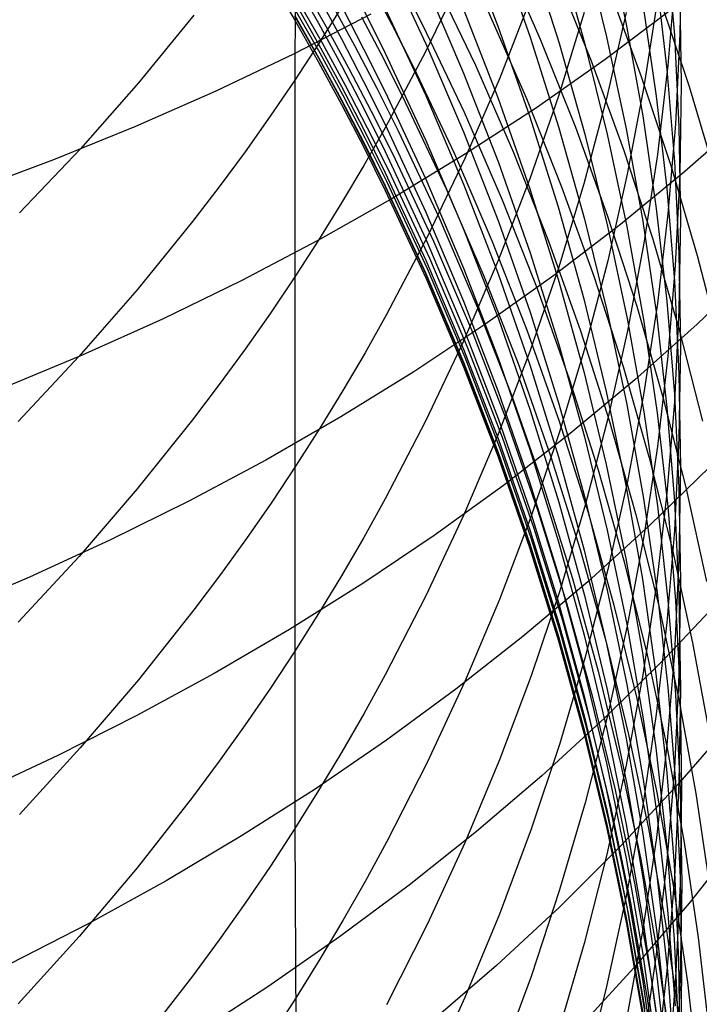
# Model space of a CAD drawing. Extents: x -383 to 1849, y -1185 to -529.
# Tile 676 of 870: x 1801.6 to 1805.03, y -1102.5 to -1097.53. Entities that reach past the tile are written whole.
import ezdxf

# ---------------------------------------------------------------- set-up
doc = ezdxf.new("R2010")
doc.units = 0
doc.layers.add('PREDEFINITO', color=7, linetype='CONTINUOUS')

msp = doc.modelspace()

# ---------------------------------------------------------------- linework, layer by layer
at = {"layer": 'PREDEFINITO'}
for p, q in [((1802.9939, -1095.7486, 629.4611), (1802.9864, -1097.8394, 626.2976)), ((1803.8375, -1097.1182, 594.1451), (1804.0123, -1097.566, 594.232)), ((1804.5608, -1097.0951, 602.6647), (1804.6597, -1097.5561, 602.8021)), ((1804.4471, -1097.1614, 600.9421), (1804.5613, -1097.6212, 601.0693)), ((1804.8654, -1097.1517, 608.0508), (1804.9035, -1097.613, 608.2186)), ((1804.9382, -1097.1506, 611.7635), (1804.9309, -1097.606, 611.9499)), ((1803.4433, -1097.2169, 589.2272), (1803.6489, -1097.6551, 589.2853)), ((1804.0153, -1097.1714, 595.8288), (1804.1755, -1097.6229, 595.9255)), ((1804.0327, -1097.1951, 559.2495), (1804.2256, -1097.6323, 559.1506)), ((1804.1758, -1097.1971, 597.5231), (1804.3208, -1097.652, 597.6298)), ((1804.3204, -1097.1933, 599.2271), (1804.4501, -1097.6508, 599.344)), ((1803.8385, -1097.2995, 623.8315), (1803.6483, -1097.6925, 624.0498)), ((1804.3049, -1097.3008, 557.6179), (1804.4833, -1097.7424, 557.5087)), ((1804.9084, -1097.3159, 613.7378), (1804.8706, -1097.7661, 613.9324)), ((1802.8626, -1097.3271, 576.5051), (1802.9862, -1097.5366, 576.4962)), ((1802.9865, -1097.3399, 581.1011), (1803.1062, -1097.5518, 581.1083)), ((1803.0236, -1097.356, 570.1966), (1803.1437, -1097.567, 570.1762)), ((1803.3634, -1097.345, 565.5386), (1803.4763, -1097.5586, 565.5066)), ((1803.5259, -1097.3514, 563.9714), (1803.6351, -1097.5662, 563.9352)), ((1803.6487, -1097.3605, 590.8804), (1803.8392, -1097.8045, 590.9485)), ((1803.6911, -1097.3298, 562.3999), (1803.8984, -1097.7636, 562.3185)), ((1804.812, -1097.3217, 606.2948), (1804.8653, -1097.7847, 606.4529)), ((1803.1057, -1097.416, 582.7438), (1803.2218, -1097.6299, 582.7548)), ((1804.5718, -1097.3762, 555.9756), (1804.736, -1097.8208, 555.8562)), ((1804.93, -1097.3983, 609.9872), (1804.9379, -1097.8573, 610.1645)), ((1802.986, -1097.4461, 579.4812), (1803.106, -1097.658, 579.4842)), ((1803.0038, -1097.4399, 571.7329), (1803.1239, -1097.6512, 571.7162)), ((1803.1715, -1097.4519, 568.6374), (1803.2878, -1097.6644, 568.6132)), ((1803.2217, -1097.4649, 584.3977), (1803.334, -1097.6806, 584.4128)), ((1804.179, -1097.4238, 621.7923), (1804.0194, -1097.832, 622.0086)), ((1804.7436, -1097.456, 604.5448), (1804.8121, -1097.9199, 604.6931)), ((1804.8173, -1097.4307, 615.732), (1804.749, -1097.8735, 615.9339)), ((1804.8289, -1097.4244, 554.3225), (1804.9784, -1097.8717, 554.1925)), ((1802.477, -1097.5113, 628.3154), (1802.1971, -1097.8524, 628.5228)), ((1803.3709, -1097.5066, 516.1653), (1802.9835, -1097.7061, 515.9361)), ((1802.9856, -1097.5151, 577.9954), (1803.1056, -1097.7272, 577.9927)), ((1802.9864, -1097.5129, 574.8428), (1803.1063, -1097.7247, 574.8322)), ((1802.9922, -1097.4904, 573.2636), (1803.1121, -1097.7019, 573.2506)), ((1803.2222, -1097.4708, 626.0834), (1803.1062, -1097.656, 626.1911)), ((1803.3344, -1097.4863, 586.022), (1803.443, -1097.7035, 586.0415)), ((1803.4427, -1097.478, 587.6378), (1803.6481, -1097.9175, 587.6868)), ((1803.8374, -1097.478, 592.5497), (1804.0122, -1097.9274, 592.6278)), ((1803.9633, -1097.4934, 560.7818), (1804.1562, -1097.9322, 560.6906)), ((1804.4471, -1097.4977, 619.7673), (1804.3177, -1097.9197, 619.9803)), ((1804.889, -1097.4825, 518.9163), (1804.5536, -1097.7351, 518.6642)), ((1804.6599, -1097.4983, 617.7463), (1804.561, -1097.9319, 617.9545)), ((1802.9862, -1097.5366, 576.4962), (1803.1061, -1097.7484, 576.4873)), ((1803.1062, -1097.5518, 581.1083), (1803.2222, -1097.7659, 581.1155)), ((1803.1437, -1097.567, 570.1762), (1803.26, -1097.7801, 570.1556)), ((1803.3224, -1097.5195, 567.0748), (1803.4353, -1097.7336, 567.0465)), ((1803.4763, -1097.5586, 565.5066), (1803.5854, -1097.7741, 565.4742)), ((1803.6351, -1097.5662, 563.9352), (1803.8422, -1098.0013, 563.8614)), ((1804.0123, -1097.566, 594.232), (1804.1719, -1098.0198, 594.32)), ((1804.6597, -1097.5561, 602.8021), (1804.7434, -1098.0202, 602.9405)), ((1804.9035, -1097.613, 608.2186), (1804.9263, -1098.0754, 608.3868)), ((1804.9309, -1097.606, 611.9499), (1804.9083, -1098.0609, 612.136)), ((1803.1062, -1097.656, 626.1911), (1802.9864, -1097.8394, 626.2976)), ((1803.106, -1097.658, 579.4842), (1803.2222, -1097.8721, 579.4872)), ((1803.1239, -1097.6512, 571.7162), (1803.2401, -1097.8647, 571.6993)), ((1803.2218, -1097.6299, 582.7548), (1803.334, -1097.846, 582.7659)), ((1803.2878, -1097.6644, 568.6132), (1803.4004, -1097.879, 568.5886)), ((1803.6489, -1097.6551, 589.2853), (1803.8392, -1098.1004, 589.3443)), ((1804.1755, -1097.6229, 595.9255), (1804.3204, -1098.0798, 596.0234)), ((1804.2256, -1097.6323, 559.1506), (1804.4034, -1098.0759, 559.0493)), ((1804.3208, -1097.652, 597.6298), (1804.4506, -1098.1117, 597.7378)), ((1804.4501, -1097.6508, 599.344), (1804.5646, -1098.1126, 599.4621)), ((1804.5613, -1097.6212, 601.0693), (1804.6602, -1098.0847, 601.1976)), ((1802.9835, -1097.7061, 515.9361), (1802.587, -1097.8953, 515.7135)), ((1803.1121, -1097.7019, 573.2506), (1803.2282, -1097.9156, 573.2375)), ((1803.334, -1097.6806, 584.4128), (1803.4425, -1097.8984, 584.4279)), ((1803.6483, -1097.6925, 624.0498), (1803.443, -1098.0792, 624.2645)), ((1803.443, -1097.7035, 586.0415), (1803.6487, -1098.1438, 586.0811)), ((1803.1056, -1097.7272, 577.9927), (1803.2217, -1097.9414, 577.99)), ((1803.1061, -1097.7484, 576.4873), (1803.2221, -1097.9622, 576.4782)), ((1803.1063, -1097.7247, 574.8322), (1803.2224, -1097.9387, 574.8215)), ((1803.2222, -1097.7659, 581.1155), (1803.3344, -1097.9821, 581.1228)), ((1803.4353, -1097.7336, 567.0465), (1803.5443, -1097.9496, 567.0178)), ((1803.8984, -1097.7636, 562.3185), (1804.0906, -1098.2044, 562.235)), ((1804.5536, -1097.7351, 518.6642), (1804.2068, -1097.9783, 518.4173)), ((1804.4833, -1097.7424, 557.5087), (1804.6466, -1098.1897, 557.3972)), ((1804.8706, -1097.7661, 613.9324), (1804.8176, -1098.2148, 614.1264)), ((1803.26, -1097.7801, 570.1556), (1803.3726, -1097.9953, 570.1347)), ((1803.5854, -1097.7741, 565.4742), (1803.7922, -1098.2108, 565.408)), ((1803.8392, -1097.8045, 590.9485), (1804.0145, -1098.255, 591.0176)), ((1804.8653, -1097.7847, 606.4529), (1804.9033, -1098.2493, 606.6116)), ((1802.1971, -1097.8524, 628.5228), (1801.9035, -1098.1854, 628.7252)), ((1802.9864, -1097.8394, 626.2976), (1802.8628, -1098.0208, 626.4031)), ((1802.9864, -1097.8394, 626.2976), (1802.9867, -1098.8319, 624.6824)), ((1803.2401, -1097.8647, 571.6993), (1803.3525, -1098.0802, 571.6821)), ((1803.334, -1097.846, 582.7659), (1803.4425, -1098.064, 582.777)), ((1804.0194, -1097.832, 622.0086), (1803.8446, -1098.235, 622.2221)), ((1804.736, -1097.8208, 555.8562), (1804.885, -1098.2705, 555.7344)), ((1804.9379, -1097.8573, 610.1645), (1804.9306, -1098.3164, 610.3418)), ((1802.587, -1097.8953, 515.7135), (1802.1818, -1098.074, 515.4978)), ((1803.2222, -1097.8721, 579.4872), (1803.3345, -1098.0883, 579.4902)), ((1803.2282, -1097.9156, 573.2375), (1803.3406, -1098.1313, 573.2242)), ((1803.4004, -1097.879, 568.5886), (1803.5092, -1098.0955, 568.5637)), ((1803.4425, -1097.8984, 584.4279), (1803.6481, -1098.3396, 584.4586)), ((1804.749, -1097.8735, 615.9339), (1804.6655, -1098.3138, 616.1347)), ((1804.9784, -1097.8717, 554.1925), (1805.1128, -1098.3237, 554.0601)), ((1803.2217, -1097.9414, 577.99), (1803.334, -1098.1576, 577.9873)), ((1803.2221, -1097.9622, 576.4782), (1803.3344, -1098.1782, 576.4691)), ((1803.2224, -1097.9387, 574.8215), (1803.3347, -1098.1547, 574.8107)), ((1803.5443, -1097.9496, 567.0178), (1803.7511, -1098.3873, 566.9593)), ((1803.6481, -1097.9175, 587.6868), (1803.8383, -1098.3642, 587.7365)), ((1804.0122, -1097.9274, 592.6278), (1804.1719, -1098.3828, 592.707)), ((1804.1562, -1097.9322, 560.6906), (1804.334, -1098.3773, 560.5973)), ((1804.3177, -1097.9197, 619.9803), (1804.1732, -1098.3372, 620.1911)), ((1804.561, -1097.9319, 617.9545), (1804.4469, -1098.362, 618.161)), ((1804.8121, -1097.9199, 604.6931), (1804.8654, -1098.3859, 604.8421)), ((1803.3344, -1097.9821, 581.1228), (1803.4428, -1098.2003, 581.1302)), ((1803.3726, -1097.9953, 570.1347), (1803.4813, -1098.2124, 570.1135)), ((1803.8422, -1098.0013, 563.8614), (1804.0341, -1098.4434, 563.7858)), ((1804.2068, -1097.9783, 518.4173), (1803.8491, -1098.2118, 518.176)), ((1802.8628, -1098.0208, 626.4031), (1802.7355, -1098.2004, 626.5075)), ((1803.4425, -1098.064, 582.777), (1803.648, -1098.5058, 582.7997)), ((1804.1719, -1098.0198, 594.32), (1804.3164, -1098.479, 594.409)), ((1804.7434, -1098.0202, 602.9405), (1804.8119, -1098.487, 603.0796)), ((1804.9083, -1098.0609, 612.136), (1804.8705, -1098.5149, 612.3217)), ((1805.2684, -1098.0251, 520.9643), (1804.9559, -1098.301, 520.7089)), ((1802.1818, -1098.074, 515.4978), (1801.7684, -1098.242, 515.2891)), ((1803.3345, -1098.0883, 579.4902), (1803.4431, -1098.3065, 579.4932)), ((1803.443, -1098.0792, 624.2645), (1803.3346, -1098.27, 624.3704)), ((1803.3525, -1098.0802, 571.6821), (1803.4612, -1098.2977, 571.6647)), ((1803.5092, -1098.0955, 568.5637), (1803.7153, -1098.5343, 568.5129)), ((1803.8392, -1098.1004, 589.3443), (1804.0144, -1098.5522, 589.4042)), ((1804.3204, -1098.0798, 596.0234), (1804.4502, -1098.5416, 596.1223)), ((1804.4034, -1098.0759, 559.0493), (1804.566, -1098.5254, 558.9459)), ((1804.4506, -1098.1117, 597.7378), (1804.5651, -1098.5756, 597.8467)), ((1804.5646, -1098.1126, 599.4621), (1804.6639, -1098.5781, 599.5811)), ((1804.6602, -1098.0847, 601.1976), (1804.7439, -1098.5514, 601.3267)), ((1804.9263, -1098.0754, 608.3868), (1804.934, -1098.5383, 608.5551)), ((1803.334, -1098.1576, 577.9873), (1803.4425, -1098.3759, 577.9846)), ((1803.3347, -1098.1547, 574.8107), (1803.4432, -1098.3728, 574.7998)), ((1803.3406, -1098.1313, 573.2242), (1803.4491, -1098.3491, 573.2107)), ((1803.6487, -1098.1438, 586.0811), (1803.8391, -1098.5912, 586.1214)), ((1801.9035, -1098.1854, 628.7252), (1801.5965, -1098.5098, 628.9225)), ((1802.7355, -1098.2004, 626.5075), (1802.6046, -1098.3779, 626.6107)), ((1803.3344, -1098.1782, 576.4691), (1803.4429, -1098.3961, 576.4599)), ((1803.4428, -1098.2003, 581.1302), (1803.6482, -1098.6423, 581.1451)), ((1803.8491, -1098.2118, 518.176), (1803.481, -1098.4356, 517.9405)), ((1803.4813, -1098.2124, 570.1135), (1803.6873, -1098.6524, 570.0704)), ((1803.7922, -1098.2108, 565.408), (1803.9838, -1098.6546, 565.3402)), ((1804.0906, -1098.2044, 562.235), (1804.2676, -1098.6516, 562.1496)), ((1804.6466, -1098.1897, 557.3972), (1804.7947, -1098.6422, 557.2834)), ((1804.8176, -1098.2148, 614.1264), (1804.7493, -1098.6615, 614.3195)), ((1801.7684, -1098.242, 515.2891), (1801.3473, -1098.3991, 515.0878)), ((1803.8446, -1098.235, 622.2221), (1803.6545, -1098.6321, 622.4325)), ((1804.0145, -1098.255, 591.0176), (1804.1745, -1098.7114, 591.0875)), ((1804.9033, -1098.2493, 606.6116), (1804.9262, -1098.7149, 606.7707)), ((1803.3346, -1098.27, 624.3704), (1803.2224, -1098.4591, 624.4754)), ((1803.4431, -1098.3065, 579.4932), (1803.6488, -1098.7485, 579.4994)), ((1803.4612, -1098.2977, 571.6647), (1803.667, -1098.7385, 571.6293)), ((1804.6655, -1098.3138, 616.1347), (1804.5668, -1098.7511, 616.3341)), ((1804.9559, -1098.301, 520.7089), (1804.6311, -1098.5678, 520.4582)), ((1804.885, -1098.2705, 555.7344), (1805.0189, -1098.725, 555.6103)), ((1803.4491, -1098.3491, 573.2107), (1803.6548, -1098.7902, 573.1834)), ((1803.6481, -1098.3396, 584.4586), (1803.8384, -1098.788, 584.4899)), ((1803.8383, -1098.3642, 587.7365), (1804.0133, -1098.8175, 587.787)), ((1804.1732, -1098.3372, 620.1911), (1804.0134, -1098.7498, 620.3994)), ((1804.4469, -1098.362, 618.161), (1804.3175, -1098.7881, 618.3656)), ((1804.9306, -1098.3164, 610.3418), (1804.9081, -1098.7749, 610.5189)), ((1802.6046, -1098.3779, 626.6107), (1802.4699, -1098.5535, 626.7127)), ((1803.4425, -1098.3759, 577.9846), (1803.648, -1098.8182, 577.9791)), ((1803.4429, -1098.3961, 576.4599), (1803.6484, -1098.8376, 576.4412)), ((1803.4432, -1098.3728, 574.7998), (1803.6487, -1098.8146, 574.7776)), ((1803.7511, -1098.3873, 566.9593), (1803.9426, -1098.832, 566.8994)), ((1804.1719, -1098.3828, 592.707), (1804.3163, -1098.8437, 592.787)), ((1804.334, -1098.3773, 560.5973), (1804.4967, -1098.8283, 560.5021)), ((1804.8654, -1098.3859, 604.8421), (1804.9035, -1098.8535, 604.9916)), ((1803.481, -1098.4356, 517.9405), (1803.1028, -1098.6492, 517.7111)), ((1803.2224, -1098.4591, 624.4754), (1803.1065, -1098.6464, 624.5794)), ((1804.0341, -1098.4434, 563.7858), (1804.2109, -1098.8919, 563.7085)), ((1803.648, -1098.5058, 582.7997), (1803.8382, -1098.9548, 582.8227)), ((1804.3164, -1098.479, 594.409), (1804.4456, -1098.943, 594.4991)), ((1804.8119, -1098.487, 603.0796), (1804.8652, -1098.9559, 603.2194)), ((1802.4699, -1098.5535, 626.7127), (1802.1901, -1098.8985, 626.9132)), ((1803.7153, -1098.5343, 568.5129), (1803.9063, -1098.9801, 568.4609)), ((1804.0144, -1098.5522, 589.4042), (1804.1744, -1099.01, 589.4649)), ((1804.4502, -1098.5416, 596.1223), (1804.5647, -1099.0076, 596.2222)), ((1804.566, -1098.5254, 558.9459), (1804.7135, -1098.9801, 558.8403)), ((1804.7439, -1098.5514, 601.3267), (1804.8124, -1099.0208, 601.4566)), ((1804.8705, -1098.5149, 612.3217), (1804.8175, -1098.9673, 612.5068)), ((1804.934, -1098.5383, 608.5551), (1804.9264, -1099.0012, 608.7235)), ((1803.8391, -1098.5912, 586.1214), (1804.0144, -1099.0451, 586.1622)), ((1804.6311, -1098.5678, 520.4582), (1804.2946, -1098.8252, 520.2125)), ((1804.5651, -1098.5756, 597.8467), (1804.6644, -1099.0434, 597.9565)), ((1804.6639, -1098.5781, 599.5811), (1804.7479, -1099.0468, 599.7009)), ((1803.1028, -1098.6492, 517.7111), (1802.7151, -1098.8527, 517.4878)), ((1803.1065, -1098.6464, 624.5794), (1802.9867, -1098.8319, 624.6824)), ((1803.6545, -1098.6321, 622.4325), (1803.4493, -1099.0229, 622.6395)), ((1803.6482, -1098.6423, 581.1451), (1803.8384, -1099.0915, 581.1603)), ((1803.6873, -1098.6524, 570.0704), (1803.878, -1099.0995, 570.0262)), ((1803.9838, -1098.6546, 565.3402), (1804.1602, -1099.1049, 565.2709)), ((1804.2676, -1098.6516, 562.1496), (1804.4295, -1099.1047, 562.0624)), ((1804.7493, -1098.6615, 614.3195), (1804.6659, -1099.1056, 614.5116)), ((1804.7947, -1098.6422, 557.2834), (1804.9277, -1099.0995, 557.1676)), ((1804.1745, -1098.7114, 591.0875), (1804.3194, -1099.1733, 591.1584)), ((1803.6488, -1098.7485, 579.4994), (1803.8392, -1099.1976, 579.5057)), ((1803.667, -1098.7385, 571.6293), (1803.8576, -1099.1864, 571.5932)), ((1804.0134, -1098.7498, 620.3994), (1803.8385, -1099.157, 620.6049)), ((1804.5668, -1098.7511, 616.3341), (1804.4529, -1099.1849, 616.532)), ((1804.9262, -1098.7149, 606.7707), (1804.9338, -1099.181, 606.9299)), ((1805.0189, -1098.725, 555.6103), (1805.1376, -1099.1835, 555.4841)), ((1803.6548, -1098.7902, 573.1834), (1803.8453, -1099.2385, 573.1555)), ((1803.8384, -1098.788, 584.4899), (1804.0135, -1099.243, 584.5216)), ((1804.3175, -1098.7881, 618.3656), (1804.173, -1099.2097, 618.5681)), ((1804.9081, -1098.7749, 610.5189), (1804.8704, -1099.2325, 610.6956)), ((1805.3194, -1098.7811, 522.7672), (1805.0181, -1099.071, 522.5141)), ((1802.7151, -1098.8527, 517.4878), (1802.3183, -1099.0457, 517.2711)), ((1802.9867, -1098.8319, 624.6824), (1802.8631, -1099.0154, 624.7843)), ((1802.9867, -1098.8319, 624.6824), (1802.9867, -1100.7217, 621.3947)), ((1803.648, -1098.8182, 577.9791), (1803.8383, -1099.2676, 577.9734)), ((1803.6484, -1098.8376, 576.4412), (1803.8387, -1099.2863, 576.4223)), ((1803.6487, -1098.8146, 574.7776), (1803.839, -1099.2635, 574.7551)), ((1803.9426, -1098.832, 566.8994), (1804.119, -1099.2832, 566.8382)), ((1804.2946, -1098.8252, 520.2125), (1803.9466, -1099.0731, 519.972)), ((1804.0133, -1098.8175, 587.787), (1804.173, -1099.2769, 587.8382)), ((1804.3163, -1098.8437, 592.787), (1804.4455, -1099.3094, 592.8679)), ((1804.4967, -1098.8283, 560.5021), (1804.6441, -1099.2846, 560.4049)), ((1804.9035, -1098.8535, 604.9916), (1804.9263, -1099.3222, 605.1415)), ((1802.1901, -1098.8985, 626.9132), (1801.8965, -1099.2351, 627.1089)), ((1804.2109, -1098.8919, 563.7085), (1804.3725, -1099.3464, 563.6295)), ((1803.8382, -1098.9548, 582.8227), (1804.0132, -1099.4104, 582.8461)), ((1804.4456, -1098.943, 594.4991), (1804.5596, -1099.4114, 594.5899)), ((1804.8652, -1098.9559, 603.2194), (1804.9033, -1099.4264, 603.3597)), ((1803.9063, -1098.9801, 568.4609), (1804.0821, -1099.4324, 568.4077)), ((1804.1744, -1099.01, 589.4649), (1804.3192, -1099.4732, 589.5263)), ((1804.5647, -1099.0076, 596.2222), (1804.6639, -1099.4775, 596.3229)), ((1804.7135, -1098.9801, 558.8403), (1804.8458, -1099.4395, 558.7329)), ((1804.8175, -1098.9673, 612.5068), (1804.7492, -1099.4177, 612.6911)), ((1804.9264, -1099.0012, 608.7235), (1804.9037, -1099.4635, 608.8917)), ((1802.3183, -1099.0457, 517.2711), (1801.9129, -1099.2281, 517.061)), ((1802.8631, -1099.0154, 624.7843), (1802.7358, -1099.1969, 624.8851)), ((1803.4493, -1099.0229, 622.6395), (1803.341, -1099.2158, 622.7417)), ((1804.0144, -1099.0451, 586.1622), (1804.1744, -1099.5051, 586.2036)), ((1804.6644, -1099.0434, 597.9565), (1804.7485, -1099.5143, 598.0671)), ((1804.7479, -1099.0468, 599.7009), (1804.8168, -1099.5183, 599.8214)), ((1804.8124, -1099.0208, 601.4566), (1804.8656, -1099.4924, 601.5871)), ((1803.9466, -1099.0731, 519.972), (1803.5879, -1099.3112, 519.7369)), ((1803.8384, -1099.0915, 581.1603), (1804.0134, -1099.5474, 581.1757)), ((1803.878, -1099.0995, 570.0262), (1804.0536, -1099.5532, 569.9812)), ((1804.1602, -1099.1049, 565.2709), (1804.3214, -1099.5611, 565.2001)), ((1804.4295, -1099.1047, 562.0624), (1804.5762, -1099.5632, 561.9735)), ((1804.6659, -1099.1056, 614.5116), (1804.5672, -1099.5468, 614.7023)), ((1805.0181, -1099.071, 522.5141), (1804.7041, -1099.3518, 522.2653)), ((1804.9277, -1099.0995, 557.1676), (1805.0454, -1099.5609, 557.0498)), ((1803.8385, -1099.157, 620.6049), (1803.6483, -1099.5583, 620.8075)), ((1802.7358, -1099.1969, 624.8851), (1802.6048, -1099.3765, 624.9848)), ((1803.8392, -1099.1976, 579.5057), (1804.0145, -1099.6534, 579.512)), ((1803.8576, -1099.1864, 571.5932), (1804.033, -1099.6409, 571.5563)), ((1804.3194, -1099.1733, 591.1584), (1804.449, -1099.6401, 591.2299)), ((1804.4529, -1099.1849, 616.532), (1804.3238, -1099.6148, 616.728)), ((1804.9338, -1099.181, 606.9299), (1804.9262, -1099.6472, 607.0891)), ((1801.9129, -1099.2281, 517.061), (1801.4994, -1099.3997, 516.8579)), ((1801.8965, -1099.2351, 627.1089), (1801.5896, -1099.5632, 627.2996)), ((1803.341, -1099.2158, 622.7417), (1803.2288, -1099.4069, 622.8429)), ((1803.8453, -1099.2385, 573.1555), (1804.0206, -1099.6933, 573.127)), ((1804.173, -1099.2097, 618.5681), (1804.0133, -1099.6263, 618.7682)), ((1804.0135, -1099.243, 584.5216), (1804.1733, -1099.7041, 584.5537)), ((1804.8704, -1099.2325, 610.6956), (1804.8174, -1099.6885, 610.8717)), ((1803.8383, -1099.2676, 577.9734), (1804.0134, -1099.7237, 577.9677)), ((1803.8387, -1099.2863, 576.4223), (1804.0139, -1099.7416, 576.403)), ((1803.839, -1099.2635, 574.7551), (1804.0141, -1099.7191, 574.7321)), ((1804.119, -1099.2832, 566.8382), (1804.2801, -1099.7404, 566.7757)), ((1804.173, -1099.2769, 587.8382), (1804.3176, -1099.7417, 587.8899)), ((1804.6441, -1099.2846, 560.4049), (1804.7764, -1099.7456, 560.306)), ((1803.5879, -1099.3112, 519.7369), (1803.2186, -1099.5394, 519.5075)), ((1804.3725, -1099.3464, 563.6295), (1804.519, -1099.8062, 563.549)), ((1804.7041, -1099.3518, 522.2653), (1804.3778, -1099.6234, 522.0212)), ((1804.4455, -1099.3094, 592.8679), (1804.5595, -1099.7795, 592.9496)), ((1804.9263, -1099.3222, 605.1415), (1804.934, -1099.7914, 605.2915)), ((1802.6048, -1099.3765, 624.9848), (1802.4702, -1099.554, 625.0833)), ((1803.2288, -1099.4069, 622.8429), (1803.1129, -1099.5962, 622.9432)), ((1804.0132, -1099.4104, 582.8461), (1804.173, -1099.8721, 582.8698)), ((1804.0821, -1099.4324, 568.4077), (1804.2428, -1099.8908, 568.3535)), ((1804.5596, -1099.4114, 594.5899), (1804.6584, -1099.8836, 594.6815)), ((1804.7492, -1099.4177, 612.6911), (1804.6658, -1099.8655, 612.8743)), ((1804.8458, -1099.4395, 558.7329), (1804.9629, -1099.9032, 558.6236)), ((1804.9033, -1099.4264, 603.3597), (1804.9261, -1099.8979, 603.5002)), ((1804.1744, -1099.5051, 586.2036), (1804.3193, -1099.9705, 586.2454)), ((1804.3192, -1099.4732, 589.5263), (1804.4488, -1099.9414, 589.5884)), ((1804.6639, -1099.4775, 596.3229), (1804.748, -1099.9506, 596.4242)), ((1804.8656, -1099.4924, 601.5871), (1804.9037, -1099.9655, 601.718)), ((1804.9037, -1099.4635, 608.8917), (1804.8657, -1099.9249, 609.0595)), ((1802.4702, -1099.554, 625.0833), (1802.1904, -1099.9029, 625.277)), ((1803.2186, -1099.5394, 519.5075), (1802.8394, -1099.7574, 519.2839)), ((1804.0134, -1099.5474, 581.1757), (1804.1732, -1100.0093, 581.1913)), ((1804.0536, -1099.5532, 569.9812), (1804.2139, -1100.013, 569.9352)), ((1804.5672, -1099.5468, 614.7023), (1804.4533, -1099.9844, 614.8915)), ((1804.7485, -1099.5143, 598.0671), (1804.8174, -1099.988, 598.1783)), ((1804.8168, -1099.5183, 599.8214), (1804.8703, -1099.9918, 599.9425)), ((1803.1129, -1099.5962, 622.9432), (1802.9931, -1099.7837, 623.0425)), ((1803.6483, -1099.5583, 620.8075), (1803.443, -1099.9532, 621.0068)), ((1804.3214, -1099.5611, 565.2001), (1804.4674, -1100.0228, 565.1279)), ((1804.5762, -1099.5632, 561.9735), (1804.7077, -1100.0265, 561.883)), ((1804.0133, -1099.6263, 618.7682), (1803.8383, -1100.0375, 618.9657)), ((1804.0145, -1099.6534, 579.512), (1804.1745, -1100.1152, 579.5185)), ((1804.033, -1099.6409, 571.5563), (1804.1931, -1100.1014, 571.5187)), ((1804.3778, -1099.6234, 522.0212), (1804.0397, -1099.8856, 521.782)), ((1804.3238, -1099.6148, 616.728), (1804.1794, -1100.0401, 616.922)), ((1804.449, -1099.6401, 591.2299), (1804.5634, -1100.1113, 591.3022)), ((1804.9262, -1099.6472, 607.0891), (1804.9034, -1100.1128, 607.2482)), ((1804.0206, -1099.6933, 573.127), (1804.1807, -1100.1542, 573.0981)), ((1804.1733, -1099.7041, 584.5537), (1804.3179, -1100.1706, 584.5862)), ((1804.8174, -1099.6885, 610.8717), (1804.7492, -1100.1425, 611.047)), ((1804.0134, -1099.7237, 577.9677), (1804.1733, -1100.1858, 577.962)), ((1804.0139, -1099.7416, 576.403), (1804.1738, -1100.203, 576.3835)), ((1804.0141, -1099.7191, 574.7321), (1804.174, -1100.1807, 574.7089)), ((1804.2801, -1099.7404, 566.7757), (1804.4261, -1100.2031, 566.712)), ((1804.3176, -1099.7417, 587.8899), (1804.447, -1100.2114, 587.9422)), ((1804.7764, -1099.7456, 560.306), (1804.8935, -1100.2109, 560.2054)), ((1802.8394, -1099.7574, 519.2839), (1802.4507, -1099.9651, 519.0664)), ((1802.9931, -1099.7837, 623.0425), (1802.8696, -1099.9692, 623.1408)), ((1804.5595, -1099.7795, 592.9496), (1804.6583, -1100.2534, 593.0319)), ((1805.0822, -1099.791, 524.3323), (1804.7802, -1100.0857, 524.0862)), ((1804.934, -1099.7914, 605.2915), (1804.9264, -1100.2605, 605.4415)), ((1804.519, -1099.8062, 563.549), (1804.6503, -1100.2708, 563.4671)), ((1802.1904, -1099.9029, 625.277), (1801.8968, -1100.2433, 625.4661)), ((1804.0397, -1099.8856, 521.782), (1803.6903, -1100.1381, 521.5478)), ((1804.173, -1099.8721, 582.8698), (1804.3176, -1100.3392, 582.8937)), ((1804.2428, -1099.8908, 568.3535), (1804.3882, -1100.3546, 568.2983)), ((1804.6658, -1099.8655, 612.8743), (1804.5671, -1100.3104, 613.0563)), ((1804.6584, -1099.8836, 594.6815), (1804.7421, -1100.359, 594.7737)), ((1804.9261, -1099.8979, 603.5002), (1804.9338, -1100.37, 603.6409)), ((1804.9629, -1099.9032, 558.6236), (1805.0649, -1100.3705, 558.5127)), ((1803.443, -1099.9532, 621.0068), (1803.3346, -1100.148, 621.1052)), ((1804.4488, -1099.9414, 589.5884), (1804.5632, -1100.414, 589.651)), ((1804.748, -1099.9506, 596.4242), (1804.8168, -1100.4263, 596.5261)), ((1804.8657, -1099.9249, 609.0595), (1804.8124, -1100.3846, 609.2267)), ((1802.4507, -1099.9651, 519.0664), (1802.053, -1100.1622, 518.8552)), ((1802.8696, -1099.9692, 623.1408), (1802.7423, -1100.1527, 623.2381)), ((1804.3193, -1099.9705, 586.2454), (1804.4489, -1100.4409, 586.2877)), ((1804.4533, -1099.9844, 614.8915), (1804.3241, -1100.4181, 615.079)), ((1804.8174, -1099.988, 598.1783), (1804.871, -1100.4638, 598.29)), ((1804.8703, -1099.9918, 599.9425), (1804.9087, -1100.4669, 600.0639)), ((1804.9037, -1099.9655, 601.718), (1804.9265, -1100.4397, 601.8492)), ((1803.8383, -1100.0375, 618.9657), (1803.6482, -1100.4427, 619.1603)), ((1804.1794, -1100.0401, 616.922), (1804.0198, -1100.4605, 617.1137)), ((1804.1732, -1100.0093, 581.1913), (1804.3177, -1100.4767, 581.2071)), ((1804.2139, -1100.013, 569.9352), (1804.359, -1100.4782, 569.8884)), ((1804.4674, -1100.0228, 565.1279), (1804.5981, -1100.4893, 565.0545)), ((1804.7077, -1100.0265, 561.883), (1804.8241, -1100.494, 561.791)), ((1804.1931, -1100.1014, 571.5187), (1804.3381, -1100.5675, 571.4804)), ((1804.7802, -1100.0857, 524.0862), (1804.4655, -1100.3713, 523.8444)), ((1802.7423, -1100.1527, 623.2381), (1802.6113, -1100.3342, 623.3342)), ((1803.3346, -1100.148, 621.1052), (1803.2224, -1100.3411, 621.2026)), ((1803.6903, -1100.1381, 521.5478), (1803.33, -1100.3807, 521.3188)), ((1804.1745, -1100.1152, 579.5185), (1804.3193, -1100.5826, 579.525)), ((1804.5634, -1100.1113, 591.3022), (1804.6625, -1100.5862, 591.375)), ((1804.7492, -1100.1425, 611.047), (1804.6657, -1100.5939, 611.2214)), ((1804.9034, -1100.1128, 607.2482), (1804.8654, -1100.5774, 607.4069)), ((1802.053, -1100.1622, 518.8552), (1801.6466, -1100.3485, 518.6506)), ((1804.1733, -1100.1858, 577.962), (1804.3179, -1100.6534, 577.9561)), ((1804.1738, -1100.203, 576.3835), (1804.3186, -1100.6698, 576.3637)), ((1804.174, -1100.1807, 574.7089), (1804.3186, -1100.6478, 574.6853)), ((1804.1807, -1100.1542, 573.0981), (1804.3256, -1100.6206, 573.0687)), ((1804.3179, -1100.1706, 584.5862), (1804.4473, -1100.6421, 584.619)), ((1804.4261, -1100.2031, 566.712), (1804.5568, -1100.6706, 566.6473)), ((1801.8968, -1100.2433, 625.4661), (1801.5899, -1100.5751, 625.6503)), ((1804.447, -1100.2114, 587.9422), (1804.5612, -1100.6856, 587.995)), ((1804.8935, -1100.2109, 560.2054), (1804.9954, -1100.6799, 560.1033)), ((1804.6503, -1100.2708, 563.4671), (1804.7664, -1100.7398, 563.3838)), ((1804.6583, -1100.2534, 593.0319), (1804.7419, -1100.7305, 593.1148)), ((1804.9264, -1100.2605, 605.4415), (1804.9036, -1100.7292, 605.5913)), ((1801.6466, -1100.3485, 518.6506), (1801.2321, -1100.524, 518.4527)), ((1802.6113, -1100.3342, 623.3342), (1802.4767, -1100.5137, 623.4293)), ((1803.2224, -1100.3411, 621.2026), (1803.1065, -1100.5324, 621.2992)), ((1804.3176, -1100.3392, 582.8937), (1804.4469, -1100.8113, 582.9179)), ((1804.5671, -1100.3104, 613.0563), (1804.4532, -1100.7516, 613.2369)), ((1803.33, -1100.3807, 521.3188), (1802.9593, -1100.6133, 521.0954)), ((1804.4655, -1100.3713, 523.8444), (1804.1385, -1100.6476, 523.6071)), ((1804.3882, -1100.3546, 568.2983), (1804.5185, -1100.8233, 568.2422)), ((1804.7421, -1100.359, 594.7737), (1804.8105, -1100.8372, 594.8665)), ((1804.8124, -1100.3846, 609.2267), (1804.744, -1100.8423, 609.3932)), ((1804.9338, -1100.37, 603.6409), (1804.9262, -1100.842, 603.7817)), ((1803.6482, -1100.4427, 619.1603), (1803.4428, -1100.8415, 619.3518)), ((1804.3241, -1100.4181, 615.079), (1804.1798, -1100.8471, 615.2645)), ((1804.4489, -1100.4409, 586.2877), (1804.5632, -1100.9157, 586.3304)), ((1804.5632, -1100.414, 589.651), (1804.6624, -1100.8903, 589.7142)), ((1804.8168, -1100.4263, 596.5261), (1804.8704, -1100.9043, 596.6285)), ((1804.9265, -1100.4397, 601.8492), (1804.9341, -1100.9144, 601.9806)), ((1804.0198, -1100.4605, 617.1137), (1803.845, -1100.8754, 617.3029)), ((1804.3177, -1100.4767, 581.2071), (1804.4471, -1100.9491, 581.2231)), ((1804.359, -1100.4782, 569.8884), (1804.4889, -1100.9483, 569.8408)), ((1804.5981, -1100.4893, 565.0545), (1804.7137, -1100.9602, 564.9799)), ((1804.8241, -1100.494, 561.791), (1804.9252, -1100.9653, 561.6976)), ((1805.1441, -1100.4526, 526.1662), (1804.8535, -1100.7611, 525.9231)), ((1804.871, -1100.4638, 598.29), (1804.9094, -1100.9412, 598.4021)), ((1804.9087, -1100.4669, 600.0639), (1804.9318, -1100.9432, 600.1857)), ((1802.4767, -1100.5137, 623.4293), (1802.1968, -1100.8665, 623.6162)), ((1803.1065, -1100.5324, 621.2992), (1802.9867, -1100.7217, 621.3947)), ((1804.3193, -1100.5826, 579.525), (1804.4489, -1101.0548, 579.5316)), ((1804.3381, -1100.5675, 571.4804), (1804.4678, -1101.0384, 571.4416)), ((1804.6657, -1100.5939, 611.2214), (1804.567, -1101.0423, 611.3945)), ((1804.6625, -1100.5862, 591.375), (1804.7465, -1101.0644, 591.4483)), ((1804.8654, -1100.5774, 607.4069), (1804.8122, -1101.0404, 607.565)), ((1802.9593, -1100.6133, 521.0954), (1802.5787, -1100.8356, 520.8777)), ((1804.1385, -1100.6476, 523.6071), (1803.7998, -1100.9143, 523.3746)), ((1804.3186, -1100.6478, 574.6853), (1804.448, -1101.1199, 574.6614)), ((1804.3256, -1100.6206, 573.0687), (1804.4553, -1101.092, 573.0389)), ((1804.4473, -1100.6421, 584.619), (1804.5615, -1101.1181, 584.6521)), ((1804.3179, -1100.6534, 577.9561), (1804.4473, -1101.126, 577.9502)), ((1804.3186, -1100.6698, 576.3637), (1804.4482, -1101.1416, 576.3438)), ((1804.5568, -1100.6706, 566.6473), (1804.6724, -1101.1424, 566.5815)), ((1804.5612, -1100.6856, 587.995), (1804.6601, -1101.1635, 588.0483)), ((1804.9954, -1100.6799, 560.1033), (1805.0821, -1101.1521, 559.9997)), ((1802.9867, -1100.7217, 621.3947), (1802.8631, -1100.9091, 621.4893)), ((1802.9867, -1100.7217, 621.3947), (1802.9865, -1101.6175, 619.7244)), ((1804.7419, -1100.7305, 593.1148), (1804.8103, -1101.2104, 593.1982)), ((1804.7664, -1100.7398, 563.3838), (1804.8673, -1101.2125, 563.2993)), ((1804.9036, -1100.7292, 605.5913), (1804.8656, -1101.1968, 605.7408)), ((1804.4532, -1100.7516, 613.2369), (1804.3241, -1101.1888, 613.4158)), ((1804.8535, -1100.7611, 525.9231), (1804.5498, -1101.0607, 525.684)), ((1802.5787, -1100.8356, 520.8777), (1802.1886, -1101.0474, 520.666)), ((1803.4428, -1100.8415, 619.3518), (1803.3344, -1101.0382, 619.4463)), ((1804.1798, -1100.8471, 615.2645), (1804.0202, -1101.2712, 615.4479)), ((1804.4469, -1100.8113, 582.9179), (1804.561, -1101.2879, 582.9424)), ((1804.5185, -1100.8233, 568.2422), (1804.6336, -1101.2963, 568.1852)), ((1804.744, -1100.8423, 609.3932), (1804.6603, -1101.2974, 609.5587)), ((1804.8105, -1100.8372, 594.8665), (1804.8637, -1101.3175, 594.9596)), ((1804.9262, -1100.842, 603.7817), (1804.9034, -1101.3136, 603.9222)), ((1802.1968, -1100.8665, 623.6162), (1801.9032, -1101.2108, 623.7987)), ((1803.845, -1100.8754, 617.3029), (1803.6549, -1101.2842, 617.4894)), ((1804.6624, -1100.8903, 589.7142), (1804.7463, -1101.3699, 589.7777)), ((1802.8631, -1100.9091, 621.4893), (1802.7358, -1101.0944, 621.5829)), ((1803.7998, -1100.9143, 523.3746), (1803.4498, -1101.1713, 523.1469)), ((1804.4471, -1100.9491, 581.2231), (1804.5612, -1101.426, 581.2392)), ((1804.4889, -1100.9483, 569.8408), (1804.6035, -1101.4229, 569.7926)), ((1804.5632, -1100.9157, 586.3304), (1804.6624, -1101.3943, 586.3735)), ((1804.8704, -1100.9043, 596.6285), (1804.9088, -1101.3838, 596.7313)), ((1804.9094, -1100.9412, 598.4021), (1804.9326, -1101.4196, 598.5145)), ((1804.9341, -1100.9144, 601.9806), (1804.9264, -1101.3891, 602.1119)), ((1804.9318, -1100.9432, 600.1857), (1804.9397, -1101.4199, 600.3076)), ((1804.7137, -1100.9602, 564.9799), (1804.8141, -1101.4348, 564.9042)), ((1804.9252, -1100.9653, 561.6976), (1805.0112, -1101.4398, 561.603)), ((1802.1886, -1101.0474, 520.666), (1801.7894, -1101.2486, 520.4604)), ((1803.3344, -1101.0382, 619.4463), (1803.2222, -1101.2332, 619.5399)), ((1804.567, -1101.0423, 611.3945), (1804.4531, -1101.4871, 611.5663)), ((1804.4678, -1101.0384, 571.4416), (1804.5822, -1101.5138, 571.4022)), ((1804.8122, -1101.0404, 607.565), (1804.7437, -1101.5013, 607.7224)), ((1802.7358, -1101.0944, 621.5829), (1802.6048, -1101.2778, 621.6754)), ((1804.5498, -1101.0607, 525.684), (1804.2333, -1101.3511, 525.449)), ((1804.4489, -1101.0548, 579.5316), (1804.5633, -1101.5315, 579.5382)), ((1804.4553, -1101.092, 573.0389), (1804.5698, -1101.5677, 573.0086)), ((1804.7465, -1101.0644, 591.4483), (1804.8152, -1101.5454, 591.522)), ((1805.1979, -1101.0749, 528.0033), (1804.9197, -1101.3968, 527.7639)), ((1804.4473, -1101.126, 577.9502), (1804.5615, -1101.6031, 577.9443)), ((1804.448, -1101.1199, 574.6614), (1804.5622, -1101.5964, 574.6372)), ((1804.4482, -1101.1416, 576.3438), (1804.5625, -1101.6178, 576.3236)), ((1804.5615, -1101.1181, 584.6521), (1804.6604, -1101.5978, 584.6855)), ((1804.6724, -1101.1424, 566.5815), (1804.7727, -1101.618, 566.5147)), ((1803.4498, -1101.1713, 523.1469), (1803.0889, -1101.4184, 522.9244)), ((1804.3241, -1101.1888, 613.4158), (1804.1797, -1101.6215, 613.5928)), ((1804.6601, -1101.1635, 588.0483), (1804.7439, -1101.6448, 588.1019)), ((1804.8656, -1101.1968, 605.7408), (1804.8124, -1101.6628, 605.8898)), ((1801.9032, -1101.2108, 623.7987), (1801.5962, -1101.5464, 623.9764)), ((1803.2222, -1101.2332, 619.5399), (1803.1063, -1101.4263, 619.6326)), ((1804.8103, -1101.2104, 593.1982), (1804.8636, -1101.6924, 593.282)), ((1804.8673, -1101.2125, 563.2993), (1804.953, -1101.6884, 563.2136)), ((1801.7894, -1101.2486, 520.4604), (1801.3817, -1101.4388, 520.2611)), ((1802.6048, -1101.2778, 621.6754), (1802.4702, -1101.459, 621.7669)), ((1803.6549, -1101.2842, 617.4894), (1803.4497, -1101.6866, 617.6729)), ((1804.0202, -1101.2712, 615.4479), (1803.8454, -1101.6897, 615.6288)), ((1804.561, -1101.2879, 582.9424), (1804.6599, -1101.7683, 582.967)), ((1804.6336, -1101.2963, 568.1852), (1804.7335, -1101.7731, 568.1274)), ((1804.6603, -1101.2974, 609.5587), (1804.5614, -1101.7494, 609.7231)), ((1804.8637, -1101.3175, 594.9596), (1804.9017, -1101.7994, 595.0531)), ((1804.9034, -1101.3136, 603.9222), (1804.8654, -1101.784, 604.0625)), ((1804.2333, -1101.3511, 525.449), (1803.9047, -1101.6321, 525.2184)), ((1804.6624, -1101.3943, 586.3735), (1804.7463, -1101.8762, 586.4168)), ((1804.7463, -1101.3699, 589.7777), (1804.8151, -1101.8523, 589.8417)), ((1804.9264, -1101.3891, 602.1119), (1804.9036, -1101.8633, 602.2431)), ((1804.9088, -1101.3838, 596.7313), (1804.9319, -1101.8644, 596.8342)), ((1803.0889, -1101.4184, 522.9244), (1802.7176, -1101.6552, 522.7073)), ((1803.1063, -1101.4263, 619.6326), (1802.9865, -1101.6175, 619.7244)), ((1804.5612, -1101.426, 581.2392), (1804.6602, -1101.9066, 581.2554)), ((1804.6035, -1101.4229, 569.7926), (1804.703, -1101.9013, 569.7437)), ((1804.9197, -1101.3968, 527.7639), (1804.6279, -1101.7098, 527.5282)), ((1804.8141, -1101.4348, 564.9042), (1804.8992, -1101.9127, 564.8276)), ((1804.9397, -1101.4199, 600.3076), (1804.9323, -1101.8967, 600.4294)), ((1804.9326, -1101.4196, 598.5145), (1804.9405, -1101.8987, 598.6269)), ((1805.0112, -1101.4398, 561.603), (1805.082, -1101.9169, 561.5071)), ((1802.4702, -1101.459, 621.7669), (1802.1904, -1101.8153, 621.9468)), ((1804.4531, -1101.4871, 611.5663), (1804.3239, -1101.9277, 611.7365)), ((1804.5633, -1101.5315, 579.5382), (1804.6625, -1102.0121, 579.545)), ((1804.5822, -1101.5138, 571.4022), (1804.6815, -1101.9931, 571.3623)), ((1804.7437, -1101.5013, 607.7224), (1804.66, -1101.9596, 607.879)), ((1804.8152, -1101.5454, 591.522), (1804.8688, -1102.0285, 591.5961)), ((1804.5698, -1101.5677, 573.0086), (1804.6692, -1102.0473, 572.9781)), ((1802.9865, -1101.6175, 619.7244), (1802.8629, -1101.8067, 619.8153)), ((1802.9865, -1101.6175, 619.7244), (1802.994, -1103.2984, 616.3244)), ((1803.9047, -1101.6321, 525.2184), (1803.5643, -1101.9035, 524.9923)), ((1804.1797, -1101.6215, 613.5928), (1804.0201, -1102.0491, 613.7677)), ((1804.5615, -1101.6031, 577.9443), (1804.6605, -1102.084, 577.9383)), ((1804.5622, -1101.5964, 574.6372), (1804.6612, -1102.0767, 574.6128)), ((1804.5625, -1101.6178, 576.3236), (1804.6617, -1102.0978, 576.3033)), ((1804.6604, -1101.5978, 584.6855), (1804.7441, -1102.0809, 584.7192)), ((1804.7439, -1101.6448, 588.1019), (1804.8124, -1102.1288, 588.1558)), ((1804.7727, -1101.618, 566.5147), (1804.8578, -1102.0969, 566.4471)), ((1802.7176, -1101.6552, 522.7073), (1802.3365, -1101.8817, 522.4957)), ((1803.4497, -1101.6866, 617.6729), (1803.3413, -1101.8852, 617.7635)), ((1803.8454, -1101.6897, 615.6288), (1803.6554, -1102.1022, 615.8072)), ((1804.8124, -1101.6628, 605.8898), (1804.7439, -1102.1267, 606.0381)), ((1804.8636, -1101.6924, 593.282), (1804.9016, -1102.1761, 593.366)), ((1804.953, -1101.6884, 563.2136), (1805.0236, -1102.167, 563.127)), ((1805.2421, -1101.6599, 529.8412), (1804.9774, -1101.995, 529.6062)), ((1804.6279, -1101.7098, 527.5282), (1804.323, -1102.0139, 527.2963)), ((1804.5614, -1101.7494, 609.7231), (1804.4473, -1102.1978, 609.8862)), ((1804.6599, -1101.7683, 582.967), (1804.7436, -1102.252, 582.9918)), ((1804.7335, -1101.7731, 568.1274), (1804.8182, -1102.2532, 568.0689)), ((1804.8654, -1101.784, 604.0625), (1804.8121, -1102.2529, 604.2022)), ((1802.1904, -1101.8153, 621.9468), (1801.8968, -1102.1629, 622.1223)), ((1802.8629, -1101.8067, 619.8153), (1802.7356, -1101.9939, 619.9052)), ((1804.9017, -1101.7994, 595.0531), (1804.9245, -1102.2824, 595.1468)), ((1802.3365, -1101.8817, 522.4957), (1801.9458, -1102.0976, 522.2899)), ((1803.3413, -1101.8852, 617.7635), (1803.2292, -1102.082, 617.8532)), ((1804.7463, -1101.8762, 586.4168), (1804.815, -1102.3608, 586.4604)), ((1804.8151, -1101.8523, 589.8417), (1804.8687, -1102.3369, 589.9059)), ((1804.9036, -1101.8633, 602.2431), (1804.8655, -1102.3364, 602.3741)), ((1804.9319, -1101.8644, 596.8342), (1804.9398, -1102.3456, 596.9373)), ((1803.5643, -1101.9035, 524.9923), (1803.2125, -1102.1651, 524.771)), ((1804.3239, -1101.9277, 611.7365), (1804.1795, -1102.3638, 611.9049)), ((1804.6602, -1101.9066, 581.2554), (1804.7439, -1102.3906, 581.2718)), ((1804.703, -1101.9013, 569.7437), (1804.7872, -1102.3829, 569.6942)), ((1804.8992, -1101.9127, 564.8276), (1804.9692, -1102.3933, 564.75)), ((1804.9323, -1101.8967, 600.4294), (1804.9098, -1102.373, 600.5512)), ((1804.9405, -1101.8987, 598.6269), (1804.9332, -1102.3777, 598.7394)), ((1804.66, -1101.9596, 607.879), (1804.5611, -1102.4148, 608.0345)), ((1804.6815, -1101.9931, 571.3623), (1804.7655, -1102.4756, 571.3219)), ((1802.7356, -1101.9939, 619.9052), (1802.6046, -1102.179, 619.9941)), ((1804.323, -1102.0139, 527.2963), (1804.0054, -1102.3087, 527.0685)), ((1804.6625, -1102.0121, 579.545), (1804.7464, -1102.4959, 579.5517)), ((1804.9774, -1101.995, 529.6062), (1804.6988, -1102.3214, 529.3745)), ((1804.8688, -1102.0285, 591.5961), (1804.9071, -1102.5132, 591.6704)), ((1803.2292, -1102.082, 617.8532), (1803.1132, -1102.277, 617.9421)), ((1804.0201, -1102.0491, 613.7677), (1803.8453, -1102.4711, 613.9404)), ((1804.6605, -1102.084, 577.9383), (1804.7442, -1102.5682, 577.9322)), ((1804.6612, -1102.0767, 574.6128), (1804.745, -1102.5603, 574.5882)), ((1804.6692, -1102.0473, 572.9781), (1804.7533, -1102.5301, 572.9472)), ((1804.7441, -1102.0809, 584.7192), (1804.8126, -1102.5668, 584.753)), ((1801.9458, -1102.0976, 522.2899), (1801.5462, -1102.3027, 522.0901)), ((1803.6554, -1102.1022, 615.8072), (1803.4501, -1102.5082, 615.9827)), ((1804.7439, -1102.1267, 606.0381), (1804.6602, -1102.588, 606.1856)), ((1804.6617, -1102.0978, 576.3033), (1804.7456, -1102.5811, 576.2828)), ((1804.8124, -1102.1288, 588.1558), (1804.8657, -1102.615, 588.2099)), ((1804.8578, -1102.0969, 566.4471), (1804.9277, -1102.5785, 566.3787)), ((1801.8968, -1102.1629, 622.1223), (1801.5899, -1102.5017, 622.2933)), ((1802.6046, -1102.179, 619.9941), (1802.47, -1102.3621, 620.082)), ((1803.2125, -1102.1651, 524.771), (1802.8499, -1102.4167, 524.5547)), ((1804.9016, -1102.1761, 593.366), (1804.9244, -1102.6609, 593.4502)), ((1805.0236, -1102.167, 563.127), (1805.079, -1102.6477, 563.0394)), ((1804.4473, -1102.1978, 609.8862), (1804.318, -1102.642, 610.0478)), ((1803.1132, -1102.277, 617.9421), (1802.9935, -1102.47, 618.0302)), ((1804.7436, -1102.252, 582.9918), (1804.812, -1102.7384, 583.0167)), ((1804.8121, -1102.2529, 604.2022), (1804.7437, -1102.7197, 604.3414)), ((1804.8182, -1102.2532, 568.0689), (1804.8877, -1102.7361, 568.0097)), ((1804.9245, -1102.2824, 595.1468), (1804.9321, -1102.766, 595.2406)), ((1804.0054, -1102.3087, 527.0685), (1803.6756, -1102.594, 526.8449)), ((1804.6988, -1102.3214, 529.3745), (1804.4065, -1102.6388, 529.1463)), ((1804.8655, -1102.3364, 602.3741), (1804.8123, -1102.8079, 602.5045)), ((1804.8687, -1102.3369, 589.9059), (1804.9071, -1102.8231, 589.9704)), ((1802.47, -1102.3621, 620.082), (1802.1902, -1102.7218, 620.2548)), ((1804.1795, -1102.3638, 611.9049), (1804.0198, -1102.7948, 612.0714)), ((1804.7439, -1102.3906, 581.2718), (1804.8125, -1102.8774, 581.2882)), ((1804.7872, -1102.3829, 569.6942), (1804.8562, -1102.8673, 569.6441)), ((1804.815, -1102.3608, 586.4604), (1804.8685, -1102.8477, 586.5042)), ((1804.9098, -1102.373, 600.5512), (1804.8719, -1102.8482, 600.6727)), ((1804.9332, -1102.3777, 598.7394), (1804.9106, -1102.8562, 598.8518)), ((1804.9398, -1102.3456, 596.9373), (1804.9324, -1102.8268, 597.0404)), ((1802.8499, -1102.4167, 524.5547), (1802.477, -1102.658, 524.3436)), ((1804.5611, -1102.4148, 608.0345), (1804.447, -1102.8663, 608.1887)), ((1804.9692, -1102.3933, 564.75), (1805.0239, -1102.876, 564.6716)), ((1802.9935, -1102.47, 618.0302), (1802.8699, -1102.661, 618.1173)), ((1803.8453, -1102.4711, 613.9404), (1803.6553, -1102.887, 614.1106)), ((1804.7655, -1102.4756, 571.3219), (1804.8343, -1102.9609, 571.2812)), ((1804.7464, -1102.4959, 579.5517), (1804.8151, -1102.9825, 579.5585))]:
    msp.add_line(p, q, dxfattribs=at)

doc.saveas('drawing.dxf')
